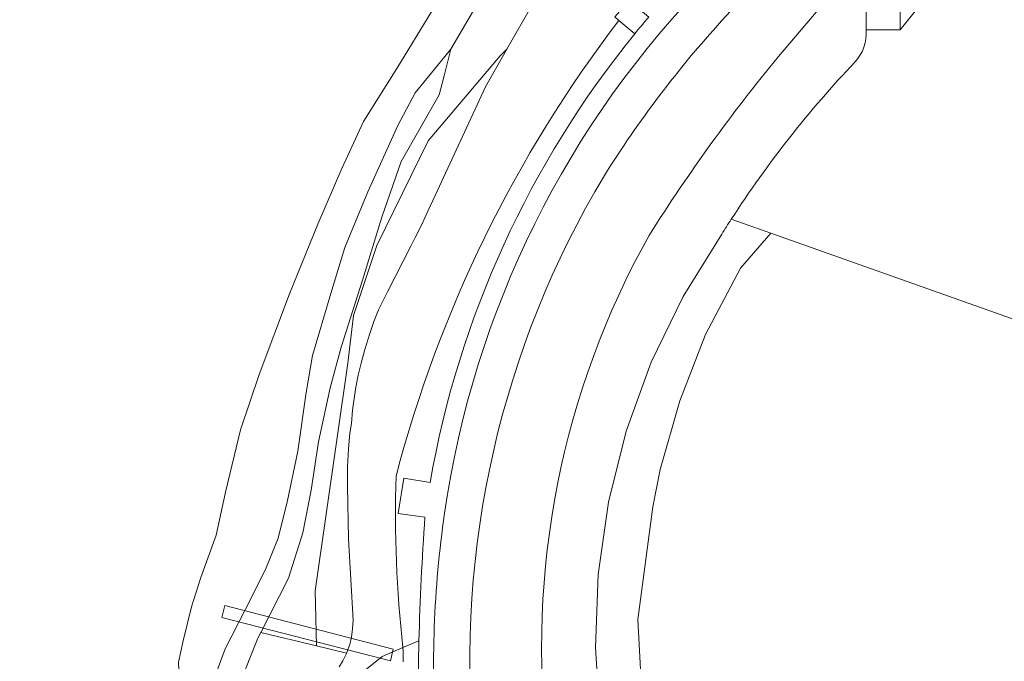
# Model space of a CAD drawing. Extents: x 184422 to 188298, y 343471 to 350189.
# Tile 394 of 513: x 186793 to 186884, y 349140 to 349199. Entities that reach past the tile are written whole.
import ezdxf

# ---------------------------------------------------------------- set-up
doc = ezdxf.new("R2010")
doc.units = 0
for name, color, linetype, lineweight in [('B-WA-GR-BOUWLAND-GV', 252, 'Continuous', 13), ('B-WA-GR-GRAS-GV', 252, 'Continuous', 13), ('B-WA-GR-GROENVOORZIENING-GV', 252, 'Continuous', 18), ('B-WA-GW-TALUD_KRUIN-G', 252, 'Continuous', 18), ('B-WA-KW-KUNSTWERK-GV', 252, 'Continuous', 18), ('B-WA-OG-TERREIN_CULTUURSCHEIDING-GV', 252, 'Continuous', 18), ('B-WA-OG-WATER-GV', 252, 'Continuous', 18), ('B-WA-OG-WATER_SLOOT-GV', 252, 'Continuous', 18), ('B-WA-OG-WEG-GV', 252, 'Continuous', 18), ('B-WA-VH-VERHARDING_GESLOTEN-GV', 252, 'Continuous', 18), ('B-WA-VH-VERHARDING_OPEN-GV', 252, 'Continuous', 18), ('B-WA-VH-VERHARDING_STRAATBAKSTEEN-GV', 252, 'Continuous', 18)]:
    doc.layers.add(name, color=color, linetype=linetype, lineweight=lineweight)

msp = doc.modelspace()

# ---------------------------------------------------------------- linework, layer by layer
at = {"layer": 'B-WA-GR-BOUWLAND-GV', "flags": 128}
for points in [[(186858.648, 349180.99), (186862.302, 349179.695), (186899.956, 349166.347), (186900.211, 349166.223), (186900.285, 349166.197), (186905.164, 349163.069), (186909.71, 349172.909), (186905.638, 349174.627), (186909.954, 349186.66), (186903.712, 349188.811), (186909.47, 349205.069), (186888.988, 349211.651), (186883.53, 349213.453)], [(186858.648, 349180.99), (186862.302, 349179.695), (186899.956, 349166.347), (186900.211, 349166.223), (186900.285, 349166.197), (186905.164, 349163.069), (186909.71, 349172.909), (186905.638, 349174.627), (186909.954, 349186.66), (186903.712, 349188.811), (186909.47, 349205.069), (186888.988, 349211.651), (186883.53, 349213.453)], [(186858.648, 349180.99), (186862.302, 349179.695), (186899.956, 349166.347), (186900.211, 349166.223), (186900.285, 349166.197), (186905.164, 349163.069), (186909.71, 349172.909), (186905.638, 349174.627), (186909.954, 349186.66), (186903.712, 349188.811), (186909.47, 349205.069), (186888.988, 349211.651), (186883.53, 349213.453)], [(186883.496, 349210.039), (186874.224, 349198.472), (186871.094, 349198.47)], [(186883.496, 349210.039), (186874.224, 349198.472), (186871.094, 349198.47)], [(186883.496, 349210.039), (186874.224, 349198.472), (186871.094, 349198.47)]]:
    msp.add_lwpolyline(points, dxfattribs=at)
at = {"layer": 'B-WA-GR-BOUWLAND-GV'}
for points in [[(186871.094, 349198.47, -0.214628), (186870.071, 349195.52)], [(186871.094, 349198.47, -0.214628), (186870.071, 349195.52)], [(186871.094, 349198.47, -0.214628), (186870.071, 349195.52)], [(186870.071, 349195.52, 0.045893), (186858.648, 349180.99)], [(186870.071, 349195.52, 0.045893), (186858.648, 349180.99)], [(186870.071, 349195.52, 0.045893), (186858.648, 349180.99)]]:
    msp.add_lwpolyline(points, format="xyb", dxfattribs=at)
at = {"layer": 'B-WA-GR-GRAS-GV', "flags": 128}
for points in [[(186874.893, 349208.58), (186874.181, 349208.598), (186874.224, 349198.472), (186883.496, 349210.039)], [(186874.893, 349208.58), (186874.181, 349208.598), (186874.224, 349198.472), (186883.496, 349210.039)], [(186874.893, 349208.58), (186874.181, 349208.598), (186874.224, 349198.472), (186883.496, 349210.039)], [(186871.094, 349198.47), (186871.202, 349208.675), (186870.866, 349208.684), (186869.966, 349204.249), (186863.017, 349196.024)], [(186871.094, 349198.47), (186871.202, 349208.675), (186870.866, 349208.684), (186869.966, 349204.249), (186863.017, 349196.024)], [(186871.094, 349198.47), (186871.202, 349208.675), (186870.866, 349208.684), (186869.966, 349204.249), (186863.017, 349196.024)], [(186834.867, 349200.257), (186832.77, 349196.685), (186832.188, 349194.372), (186831.681, 349192.477), (186828.185, 349186.336), (186826.384, 349181.185), (186824.625, 349175.356), (186822.654, 349169.188), (186821.627, 349165.433), (186820.562, 349160.428), (186819.867, 349155.963), (186819.097, 349152.03), (186817.8, 349147.829), (186815.235, 349142.823), (186820.373, 349141.585), (186820.256, 349146.678), (186823.274, 349167.715), (186823.791, 349172.111), (186825.946, 349178.578), (186830.688, 349188.234), (186837.327, 349196.079), (186837.928, 349196.685), (186840.356, 349200.943)], [(186834.867, 349200.257), (186832.77, 349196.685), (186832.188, 349194.372), (186831.681, 349192.477), (186828.185, 349186.336), (186826.384, 349181.185), (186824.625, 349175.356), (186822.654, 349169.188), (186821.627, 349165.433), (186820.562, 349160.428), (186819.867, 349155.963), (186819.097, 349152.03), (186817.8, 349147.829), (186815.235, 349142.823), (186820.373, 349141.585), (186820.256, 349146.678), (186823.274, 349167.715), (186823.791, 349172.111), (186825.946, 349178.578), (186830.688, 349188.234), (186837.327, 349196.079), (186837.928, 349196.685), (186840.356, 349200.943)], [(186834.867, 349200.257), (186832.77, 349196.685), (186832.188, 349194.372), (186831.681, 349192.477), (186828.185, 349186.336), (186826.384, 349181.185), (186824.625, 349175.356), (186822.654, 349169.188), (186821.627, 349165.433), (186820.562, 349160.428), (186819.867, 349155.963), (186819.097, 349152.03), (186817.8, 349147.829), (186815.235, 349142.823), (186820.373, 349141.585), (186820.256, 349146.678), (186823.274, 349167.715), (186823.791, 349172.111), (186825.946, 349178.578), (186830.688, 349188.234), (186837.327, 349196.079), (186837.928, 349196.685), (186840.356, 349200.943)], [(186840.356, 349200.943), (186837.928, 349196.685), (186835.969, 349193.234), (186831.324, 349183.19), (186830.657, 349181.728), (186830.106, 349180.505), (186829.486, 349179.313), (186829.064, 349178.519), (186826.926, 349174.296), (186826.09, 349172.626), (186825.653, 349171.547), (186825.278, 349170.444), (186824.82, 349168.949), (186824.485, 349167.706), (186824.22, 349166.589), (186824.008, 349165.486), (186823.704, 349163.346), (186823.587, 349162.142), (186823.459, 349161.242), (186823.336, 349159.785), (186823.243, 349158.128), (186823.231, 349156.335), (186823.329, 349151.476), (186823.75, 349143.97), (186823.68, 349143.173), (186823.588, 349142.392), (186823.441, 349141.714), (186823.134, 349140.92), (186823.124, 349140.894), (186822.788, 349140.197), (186822.457, 349139.655)], [(186840.356, 349200.943), (186837.928, 349196.685), (186835.969, 349193.234), (186831.324, 349183.19), (186830.657, 349181.728), (186830.106, 349180.505), (186829.486, 349179.313), (186829.064, 349178.519), (186826.926, 349174.296), (186826.09, 349172.626), (186825.653, 349171.547), (186825.278, 349170.444), (186824.82, 349168.949), (186824.485, 349167.706), (186824.22, 349166.589), (186824.008, 349165.486), (186823.704, 349163.346), (186823.587, 349162.142), (186823.459, 349161.242), (186823.336, 349159.785), (186823.243, 349158.128), (186823.231, 349156.335), (186823.329, 349151.476), (186823.75, 349143.97), (186823.68, 349143.173), (186823.588, 349142.392), (186823.441, 349141.714), (186823.134, 349140.92), (186823.124, 349140.894), (186822.788, 349140.197), (186822.457, 349139.655)], [(186840.356, 349200.943), (186837.928, 349196.685), (186835.969, 349193.234), (186831.324, 349183.19), (186830.657, 349181.728), (186830.106, 349180.505), (186829.486, 349179.313), (186829.064, 349178.519), (186826.926, 349174.296), (186826.09, 349172.626), (186825.653, 349171.547), (186825.278, 349170.444), (186824.82, 349168.949), (186824.485, 349167.706), (186824.22, 349166.589), (186824.008, 349165.486), (186823.704, 349163.346), (186823.587, 349162.142), (186823.459, 349161.242), (186823.336, 349159.785), (186823.243, 349158.128), (186823.231, 349156.335), (186823.329, 349151.476), (186823.75, 349143.97), (186823.68, 349143.173), (186823.588, 349142.392), (186823.441, 349141.714), (186823.134, 349140.92), (186823.124, 349140.894), (186822.788, 349140.197), (186822.457, 349139.655)], [(186848.279, 349199.345), (186847.913, 349199.685)], [(186848.279, 349199.345), (186847.913, 349199.685)], [(186848.279, 349199.345), (186847.913, 349199.685)], [(186842.508, 349121.463), (186847.598, 349121.801), (186846.548, 349134.673), (186846.109, 349141.419), (186846.368, 349148.174), (186847.321, 349154.867), (186848.959, 349161.426), (186851.265, 349167.781), (186854.213, 349173.865), (186857.772, 349179.612)], [(186842.508, 349121.463), (186847.598, 349121.801), (186846.548, 349134.673), (186846.109, 349141.419), (186846.368, 349148.174), (186847.321, 349154.867), (186848.959, 349161.426), (186851.265, 349167.781), (186854.213, 349173.865), (186857.772, 349179.612)], [(186842.508, 349121.463), (186847.598, 349121.801), (186846.548, 349134.673), (186846.109, 349141.419), (186846.368, 349148.174), (186847.321, 349154.867), (186848.959, 349161.426), (186851.265, 349167.781), (186854.213, 349173.865), (186857.772, 349179.612)], [(186905.248, 349096.01), (186906.275, 349105.916), (186906.448, 349107.579), (186910.13, 349112.585), (186922.277, 349153.821), (186910.445, 349159.683), (186905.164, 349163.069), (186900.285, 349166.197), (186900.211, 349166.223), (186899.956, 349166.347), (186862.302, 349179.695), (186859.516, 349176.479), (186856.26, 349170.347), (186853.912, 349164.228), (186852.079, 349157.886), (186851.406, 349154.441), (186850.018, 349144.019), (186851.008, 349125.595), (186852.798, 349105.239), (186854.612, 349087.393)], [(186905.248, 349096.01), (186906.275, 349105.916), (186906.448, 349107.579), (186910.13, 349112.585), (186922.277, 349153.821), (186910.445, 349159.683), (186905.164, 349163.069), (186900.285, 349166.197), (186900.211, 349166.223), (186899.956, 349166.347), (186862.302, 349179.695), (186859.516, 349176.479), (186856.26, 349170.347), (186853.912, 349164.228), (186852.079, 349157.886), (186851.406, 349154.441), (186850.018, 349144.019), (186851.008, 349125.595), (186852.798, 349105.239), (186854.612, 349087.393)], [(186905.248, 349096.01), (186906.275, 349105.916), (186906.448, 349107.579), (186910.13, 349112.585), (186922.277, 349153.821), (186910.445, 349159.683), (186905.164, 349163.069), (186900.285, 349166.197), (186900.211, 349166.223), (186899.956, 349166.347), (186862.302, 349179.695), (186859.516, 349176.479), (186856.26, 349170.347), (186853.912, 349164.228), (186852.079, 349157.886), (186851.406, 349154.441), (186850.018, 349144.019), (186851.008, 349125.595), (186852.798, 349105.239), (186854.612, 349087.393)], [(186822.698, 349137.622), (186826.441, 349140.608), (186828.351, 349141.447)], [(186822.698, 349137.622), (186826.441, 349140.608), (186828.351, 349141.447)], [(186822.698, 349137.622), (186826.441, 349140.608), (186828.351, 349141.447)]]:
    msp.add_lwpolyline(points, dxfattribs=at)
at = {"layer": 'B-WA-GR-GRAS-GV'}
for points in [[(186827.723, 349157.274, -0.099611), (186848.279, 349199.345)], [(186827.723, 349157.274, -0.099611), (186848.279, 349199.345)], [(186827.723, 349157.274, -0.099611), (186848.279, 349199.345)], [(186870.071, 349195.52, 0.214628), (186871.094, 349198.47)], [(186870.071, 349195.52, 0.214628), (186871.094, 349198.47)], [(186870.071, 349195.52, 0.214628), (186871.094, 349198.47)], [(186863.017, 349196.024, 0.032164), (186851.066, 349179.496)], [(186863.017, 349196.024, 0.032164), (186851.066, 349179.496)], [(186863.017, 349196.024, 0.032164), (186851.066, 349179.496)], [(186858.648, 349180.99, -0.045893), (186870.071, 349195.52)], [(186858.648, 349180.99, -0.045893), (186870.071, 349195.52)], [(186858.648, 349180.99, -0.045893), (186870.071, 349195.52)], [(186857.772, 349179.612, -0.004415), (186858.648, 349180.99)], [(186857.772, 349179.612, -0.004415), (186858.648, 349180.99)], [(186857.772, 349179.612, -0.004415), (186858.648, 349180.99)], [(186851.066, 349179.496, 0.158787), (186841.705, 349132.058)], [(186851.066, 349179.496, 0.158787), (186841.705, 349132.058)], [(186851.066, 349179.496, 0.158787), (186841.705, 349132.058)], [(186828.351, 349141.447, -0.036661), (186827.723, 349157.274)], [(186828.351, 349141.447, -0.036661), (186827.723, 349157.274)], [(186828.351, 349141.447, -0.036661), (186827.723, 349157.274)]]:
    msp.add_lwpolyline(points, format="xyb", dxfattribs=at)
at = {"layer": 'B-WA-GR-GROENVOORZIENING-GV', "flags": 128}
for points in [[(186859.655, 349030.342), (186859.61, 349025.531), (186856.367, 349008.089), (186860.264, 349006.169), (186863.967, 349030.51), (186859.956, 349049.086), (186855.999, 349076.404), (186854.612, 349087.393), (186852.798, 349105.239), (186851.008, 349125.595), (186850.018, 349144.019), (186851.406, 349154.441), (186852.079, 349157.886), (186853.912, 349164.228), (186856.26, 349170.347), (186859.516, 349176.479), (186862.302, 349179.695), (186858.648, 349180.99)], [(186859.655, 349030.342), (186859.61, 349025.531), (186856.367, 349008.089), (186860.264, 349006.169), (186863.967, 349030.51), (186859.956, 349049.086), (186855.999, 349076.404), (186854.612, 349087.393), (186852.798, 349105.239), (186851.008, 349125.595), (186850.018, 349144.019), (186851.406, 349154.441), (186852.079, 349157.886), (186853.912, 349164.228), (186856.26, 349170.347), (186859.516, 349176.479), (186862.302, 349179.695), (186858.648, 349180.99)], [(186859.655, 349030.342), (186859.61, 349025.531), (186856.367, 349008.089), (186860.264, 349006.169), (186863.967, 349030.51), (186859.956, 349049.086), (186855.999, 349076.404), (186854.612, 349087.393), (186852.798, 349105.239), (186851.008, 349125.595), (186850.018, 349144.019), (186851.406, 349154.441), (186852.079, 349157.886), (186853.912, 349164.228), (186856.26, 349170.347), (186859.516, 349176.479), (186862.302, 349179.695), (186858.648, 349180.99)], [(186857.772, 349179.612), (186854.213, 349173.865), (186851.265, 349167.781), (186848.959, 349161.426), (186847.321, 349154.867), (186846.368, 349148.174), (186846.109, 349141.419), (186846.548, 349134.673)], [(186857.772, 349179.612), (186854.213, 349173.865), (186851.265, 349167.781), (186848.959, 349161.426), (186847.321, 349154.867), (186846.368, 349148.174), (186846.109, 349141.419), (186846.548, 349134.673)], [(186857.772, 349179.612), (186854.213, 349173.865), (186851.265, 349167.781), (186848.959, 349161.426), (186847.321, 349154.867), (186846.368, 349148.174), (186846.109, 349141.419), (186846.548, 349134.673)], [(186822.457, 349139.655), (186822.788, 349140.197), (186823.124, 349140.894), (186823.134, 349140.92), (186820.373, 349141.585), (186815.235, 349142.823), (186814.96, 349142.287), (186813.195, 349137.903)], [(186822.457, 349139.655), (186822.788, 349140.197), (186823.124, 349140.894), (186823.134, 349140.92), (186820.373, 349141.585), (186815.235, 349142.823), (186814.96, 349142.287), (186813.195, 349137.903)], [(186822.457, 349139.655), (186822.788, 349140.197), (186823.124, 349140.894), (186823.134, 349140.92), (186820.373, 349141.585), (186815.235, 349142.823), (186814.96, 349142.287), (186813.195, 349137.903)], [(186828.364, 349140.129), (186828.36, 349141.149), (186828.351, 349141.447), (186826.441, 349140.608), (186822.698, 349137.622)], [(186828.364, 349140.129), (186828.36, 349141.149), (186828.351, 349141.447), (186826.441, 349140.608), (186822.698, 349137.622)], [(186828.364, 349140.129), (186828.36, 349141.149), (186828.351, 349141.447), (186826.441, 349140.608), (186822.698, 349137.622)]]:
    msp.add_lwpolyline(points, dxfattribs=at)
at = {"layer": 'B-WA-GR-GROENVOORZIENING-GV'}
msp.add_lwpolyline([(186858.648, 349180.99, 0.004415), (186857.772, 349179.612)], format="xyb", dxfattribs=at)
msp.add_lwpolyline([(186858.648, 349180.99, 0.004415), (186857.772, 349179.612)], format="xyb", dxfattribs=at)
msp.add_lwpolyline([(186858.648, 349180.99, 0.004415), (186857.772, 349179.612)], format="xyb", dxfattribs=at)
at = {"layer": 'B-WA-GW-TALUD_KRUIN-G', "flags": 128}
for points in [[(186832.77, 349196.685), (186834.867, 349200.257), (186836.92, 349203.485), (186838.213, 349205.656), (186840.217, 349208.52), (186842.959, 349211.337), (186844.718, 349213.079), (186845.948, 349214.942), (186846.507, 349216.676), (186846.743, 349217.768), (186846.984, 349218.525), (186847.526, 349219.184), (186847.554, 349219.218), (186847.624, 349219.303)], [(186832.77, 349196.685), (186834.867, 349200.257), (186836.92, 349203.485), (186838.213, 349205.656), (186840.217, 349208.52), (186842.959, 349211.337), (186844.718, 349213.079), (186845.948, 349214.942), (186846.507, 349216.676), (186846.743, 349217.768), (186846.984, 349218.525), (186847.526, 349219.184), (186847.554, 349219.218), (186847.624, 349219.303)], [(186832.77, 349196.685), (186834.867, 349200.257), (186836.92, 349203.485), (186838.213, 349205.656), (186840.217, 349208.52), (186842.959, 349211.337), (186844.718, 349213.079), (186845.948, 349214.942), (186846.507, 349216.676), (186846.743, 349217.768), (186846.984, 349218.525), (186847.526, 349219.184), (186847.554, 349219.218), (186847.624, 349219.303)], [(186870.866, 349208.684), (186869.966, 349204.249), (186863.017, 349196.024)], [(186870.866, 349208.684), (186869.966, 349204.249), (186863.017, 349196.024)], [(186870.866, 349208.684), (186869.966, 349204.249), (186863.017, 349196.024)], [(186837.928, 349196.685), (186835.969, 349193.234), (186831.324, 349183.19), (186830.657, 349181.728), (186830.106, 349180.505), (186829.486, 349179.313), (186829.064, 349178.519), (186826.926, 349174.296), (186826.09, 349172.626), (186825.653, 349171.547), (186825.278, 349170.444), (186824.82, 349168.949), (186824.485, 349167.706), (186824.22, 349166.589), (186824.008, 349165.486), (186823.704, 349163.346), (186823.587, 349162.142), (186823.459, 349161.242), (186823.336, 349159.785), (186823.243, 349158.128), (186823.231, 349156.335), (186823.329, 349151.476), (186823.75, 349143.97), (186823.68, 349143.173), (186823.588, 349142.392), (186823.441, 349141.714), (186823.134, 349140.92)], [(186837.928, 349196.685), (186835.969, 349193.234), (186831.324, 349183.19), (186830.657, 349181.728), (186830.106, 349180.505), (186829.486, 349179.313), (186829.064, 349178.519), (186826.926, 349174.296), (186826.09, 349172.626), (186825.653, 349171.547), (186825.278, 349170.444), (186824.82, 349168.949), (186824.485, 349167.706), (186824.22, 349166.589), (186824.008, 349165.486), (186823.704, 349163.346), (186823.587, 349162.142), (186823.459, 349161.242), (186823.336, 349159.785), (186823.243, 349158.128), (186823.231, 349156.335), (186823.329, 349151.476), (186823.75, 349143.97), (186823.68, 349143.173), (186823.588, 349142.392), (186823.441, 349141.714), (186823.134, 349140.92)], [(186837.928, 349196.685), (186835.969, 349193.234), (186831.324, 349183.19), (186830.657, 349181.728), (186830.106, 349180.505), (186829.486, 349179.313), (186829.064, 349178.519), (186826.926, 349174.296), (186826.09, 349172.626), (186825.653, 349171.547), (186825.278, 349170.444), (186824.82, 349168.949), (186824.485, 349167.706), (186824.22, 349166.589), (186824.008, 349165.486), (186823.704, 349163.346), (186823.587, 349162.142), (186823.459, 349161.242), (186823.336, 349159.785), (186823.243, 349158.128), (186823.231, 349156.335), (186823.329, 349151.476), (186823.75, 349143.97), (186823.68, 349143.173), (186823.588, 349142.392), (186823.441, 349141.714), (186823.134, 349140.92)]]:
    msp.add_lwpolyline(points, dxfattribs=at)
at = {"layer": 'B-WA-GW-TALUD_KRUIN-G'}
for points in [[(186863.017, 349196.024, 0.032164), (186851.066, 349179.496)], [(186863.017, 349196.024, 0.032164), (186851.066, 349179.496)], [(186863.017, 349196.024, 0.032164), (186851.066, 349179.496)], [(186851.066, 349179.496, 0.158787), (186841.705, 349132.058)], [(186851.066, 349179.496, 0.158787), (186841.705, 349132.058)], [(186851.066, 349179.496, 0.158787), (186841.705, 349132.058)]]:
    msp.add_lwpolyline(points, format="xyb", dxfattribs=at)
at = {"layer": 'B-WA-KW-KUNSTWERK-GV', "flags": 128}
msp.add_lwpolyline([(186827.455, 349141.301), (186811.912, 349145.306), (186811.631, 349144.214), (186827.213, 349140.199)], close=True, dxfattribs=at)
msp.add_lwpolyline([(186827.455, 349141.301), (186811.912, 349145.306), (186811.631, 349144.214), (186827.213, 349140.199)], close=True, dxfattribs=at)
msp.add_lwpolyline([(186827.455, 349141.301), (186811.912, 349145.306), (186811.631, 349144.214), (186827.213, 349140.199)], close=True, dxfattribs=at)
at = {"layer": 'B-WA-OG-TERREIN_CULTUURSCHEIDING-GV', "flags": 128}
msp.add_lwpolyline([(186823.274, 349167.715), (186820.256, 349146.678), (186820.373, 349141.585), (186823.134, 349140.92), (186823.441, 349141.714), (186823.588, 349142.392), (186823.68, 349143.173), (186823.75, 349143.97), (186823.329, 349151.476), (186823.231, 349156.335), (186823.243, 349158.128), (186823.336, 349159.785), (186823.459, 349161.242), (186823.587, 349162.142), (186823.704, 349163.346), (186824.008, 349165.486), (186824.22, 349166.589), (186824.485, 349167.706), (186824.82, 349168.949), (186825.278, 349170.444), (186825.653, 349171.547), (186826.09, 349172.626), (186826.926, 349174.296), (186829.064, 349178.519), (186829.486, 349179.313), (186830.106, 349180.505), (186830.657, 349181.728), (186831.324, 349183.19), (186835.969, 349193.234), (186837.928, 349196.685), (186837.327, 349196.079), (186830.688, 349188.234), (186825.946, 349178.578), (186823.791, 349172.111)], close=True, dxfattribs=at)
msp.add_lwpolyline([(186823.274, 349167.715), (186820.256, 349146.678), (186820.373, 349141.585), (186823.134, 349140.92), (186823.441, 349141.714), (186823.588, 349142.392), (186823.68, 349143.173), (186823.75, 349143.97), (186823.329, 349151.476), (186823.231, 349156.335), (186823.243, 349158.128), (186823.336, 349159.785), (186823.459, 349161.242), (186823.587, 349162.142), (186823.704, 349163.346), (186824.008, 349165.486), (186824.22, 349166.589), (186824.485, 349167.706), (186824.82, 349168.949), (186825.278, 349170.444), (186825.653, 349171.547), (186826.09, 349172.626), (186826.926, 349174.296), (186829.064, 349178.519), (186829.486, 349179.313), (186830.106, 349180.505), (186830.657, 349181.728), (186831.324, 349183.19), (186835.969, 349193.234), (186837.928, 349196.685), (186837.327, 349196.079), (186830.688, 349188.234), (186825.946, 349178.578), (186823.791, 349172.111)], close=True, dxfattribs=at)
msp.add_lwpolyline([(186823.274, 349167.715), (186820.256, 349146.678), (186820.373, 349141.585), (186823.134, 349140.92), (186823.441, 349141.714), (186823.588, 349142.392), (186823.68, 349143.173), (186823.75, 349143.97), (186823.329, 349151.476), (186823.231, 349156.335), (186823.243, 349158.128), (186823.336, 349159.785), (186823.459, 349161.242), (186823.587, 349162.142), (186823.704, 349163.346), (186824.008, 349165.486), (186824.22, 349166.589), (186824.485, 349167.706), (186824.82, 349168.949), (186825.278, 349170.444), (186825.653, 349171.547), (186826.09, 349172.626), (186826.926, 349174.296), (186829.064, 349178.519), (186829.486, 349179.313), (186830.106, 349180.505), (186830.657, 349181.728), (186831.324, 349183.19), (186835.969, 349193.234), (186837.928, 349196.685), (186837.327, 349196.079), (186830.688, 349188.234), (186825.946, 349178.578), (186823.791, 349172.111)], close=True, dxfattribs=at)
at = {"layer": 'B-WA-OG-WATER-GV', "flags": 128}
msp.add_lwpolyline([(186790.708, 349105.175), (186793.006, 349106.062), (186794.92, 349107.837), (186796.522, 349110.245), (186800.161, 349114.262), (186803.07, 349118.009), (186805.05, 349122.149), (186806.795, 349126.785), (186807.577, 349131.152), (186807.833, 349135.114), (186807.632, 349140.077), (186808.061, 349142.048), (186808.837, 349145.196), (186809.679, 349147.902), (186811.124, 349151.806), (186811.966, 349155.78), (186813.352, 349161.544), (186815.079, 349166.666), (186817.888, 349174.089), (186820.487, 349180.548), (186822.722, 349185.676), (186824.708, 349190.031), (186827.786, 349194.898), (186831.017, 349200.209)], dxfattribs=at)
msp.add_lwpolyline([(186790.708, 349105.175), (186793.006, 349106.062), (186794.92, 349107.837), (186796.522, 349110.245), (186800.161, 349114.262), (186803.07, 349118.009), (186805.05, 349122.149), (186806.795, 349126.785), (186807.577, 349131.152), (186807.833, 349135.114), (186807.632, 349140.077), (186808.061, 349142.048), (186808.837, 349145.196), (186809.679, 349147.902), (186811.124, 349151.806), (186811.966, 349155.78), (186813.352, 349161.544), (186815.079, 349166.666), (186817.888, 349174.089), (186820.487, 349180.548), (186822.722, 349185.676), (186824.708, 349190.031), (186827.786, 349194.898), (186831.017, 349200.209)], dxfattribs=at)
msp.add_lwpolyline([(186790.708, 349105.175), (186793.006, 349106.062), (186794.92, 349107.837), (186796.522, 349110.245), (186800.161, 349114.262), (186803.07, 349118.009), (186805.05, 349122.149), (186806.795, 349126.785), (186807.577, 349131.152), (186807.833, 349135.114), (186807.632, 349140.077), (186808.061, 349142.048), (186808.837, 349145.196), (186809.679, 349147.902), (186811.124, 349151.806), (186811.966, 349155.78), (186813.352, 349161.544), (186815.079, 349166.666), (186817.888, 349174.089), (186820.487, 349180.548), (186822.722, 349185.676), (186824.708, 349190.031), (186827.786, 349194.898), (186831.017, 349200.209)], dxfattribs=at)
at = {"layer": 'B-WA-OG-WATER_SLOOT-GV', "flags": 128}
msp.add_lwpolyline([(186813.195, 349137.903), (186814.96, 349142.287), (186815.235, 349142.823), (186817.8, 349147.829), (186819.097, 349152.03), (186819.867, 349155.963), (186820.562, 349160.428), (186821.627, 349165.433), (186822.654, 349169.188), (186824.625, 349175.356), (186826.384, 349181.185), (186828.185, 349186.336), (186831.681, 349192.477), (186832.188, 349194.372), (186832.77, 349196.685), (186829.47, 349192.666), (186827.89, 349189.641), (186825.116, 349183.538), (186822.987, 349178.369), (186821.704, 349174.138), (186819.989, 349168.405), (186819.402, 349165), (186818.636, 349159.584), (186817.695, 349155.007), (186816.834, 349151.529), (186815.677, 349148.655), (186813.82, 349144.994), (186811.926, 349141.304), (186811.095, 349139.067)], dxfattribs=at)
msp.add_lwpolyline([(186813.195, 349137.903), (186814.96, 349142.287), (186815.235, 349142.823), (186817.8, 349147.829), (186819.097, 349152.03), (186819.867, 349155.963), (186820.562, 349160.428), (186821.627, 349165.433), (186822.654, 349169.188), (186824.625, 349175.356), (186826.384, 349181.185), (186828.185, 349186.336), (186831.681, 349192.477), (186832.188, 349194.372), (186832.77, 349196.685), (186829.47, 349192.666), (186827.89, 349189.641), (186825.116, 349183.538), (186822.987, 349178.369), (186821.704, 349174.138), (186819.989, 349168.405), (186819.402, 349165), (186818.636, 349159.584), (186817.695, 349155.007), (186816.834, 349151.529), (186815.677, 349148.655), (186813.82, 349144.994), (186811.926, 349141.304), (186811.095, 349139.067)], dxfattribs=at)
msp.add_lwpolyline([(186813.195, 349137.903), (186814.96, 349142.287), (186815.235, 349142.823), (186817.8, 349147.829), (186819.097, 349152.03), (186819.867, 349155.963), (186820.562, 349160.428), (186821.627, 349165.433), (186822.654, 349169.188), (186824.625, 349175.356), (186826.384, 349181.185), (186828.185, 349186.336), (186831.681, 349192.477), (186832.188, 349194.372), (186832.77, 349196.685), (186829.47, 349192.666), (186827.89, 349189.641), (186825.116, 349183.538), (186822.987, 349178.369), (186821.704, 349174.138), (186819.989, 349168.405), (186819.402, 349165), (186818.636, 349159.584), (186817.695, 349155.007), (186816.834, 349151.529), (186815.677, 349148.655), (186813.82, 349144.994), (186811.926, 349141.304), (186811.095, 349139.067)], dxfattribs=at)
at = {"layer": 'B-WA-OG-WEG-GV', "flags": 128}
for points in [[(186863.017, 349196.024), (186869.966, 349204.249), (186870.866, 349208.684), (186871.202, 349208.675), (186871.205, 349208.968), (186871.244, 349210.832), (186868.52, 349210.88), (186857.749, 349199.303)], [(186863.017, 349196.024), (186869.966, 349204.249), (186870.866, 349208.684), (186871.202, 349208.675), (186871.205, 349208.968), (186871.244, 349210.832), (186868.52, 349210.88), (186857.749, 349199.303)], [(186863.017, 349196.024), (186869.966, 349204.249), (186870.866, 349208.684), (186871.202, 349208.675), (186871.205, 349208.968), (186871.244, 349210.832), (186868.52, 349210.88), (186857.749, 349199.303)], [(186849.747, 349198.123), (186848.279, 349199.345)], [(186849.747, 349198.123), (186848.279, 349199.345)], [(186849.747, 349198.123), (186848.279, 349199.345)], [(186830.378, 349153.479), (186827.914, 349153.809), (186828.435, 349157.068), (186830.856, 349156.688)], [(186830.378, 349153.479), (186827.914, 349153.809), (186828.435, 349157.068), (186830.856, 349156.688)], [(186830.378, 349153.479), (186827.914, 349153.809), (186828.435, 349157.068), (186830.856, 349156.688)], [(186828.351, 349141.447), (186829.826, 349142.057)], [(186828.351, 349141.447), (186829.826, 349142.057)], [(186828.351, 349141.447), (186829.826, 349142.057)]]:
    msp.add_lwpolyline(points, dxfattribs=at)
at = {"layer": 'B-WA-OG-WEG-GV'}
for points in [[(186848.279, 349199.345, 0.099611), (186827.723, 349157.274)], [(186848.279, 349199.345, 0.099611), (186827.723, 349157.274)], [(186848.279, 349199.345, 0.099611), (186827.723, 349157.274)], [(186857.749, 349199.303, 0.044711), (186846.936, 349185.025)], [(186857.749, 349199.303, 0.044711), (186846.936, 349185.025)], [(186857.749, 349199.303, 0.044711), (186846.936, 349185.025)], [(186830.856, 349156.688, -0.128151), (186849.747, 349198.123)], [(186830.856, 349156.688, -0.128151), (186849.747, 349198.123)], [(186830.856, 349156.688, -0.128151), (186849.747, 349198.123)], [(186851.066, 349179.496, -0.032164), (186863.017, 349196.024)], [(186851.066, 349179.496, -0.032164), (186863.017, 349196.024)], [(186851.066, 349179.496, -0.032164), (186863.017, 349196.024)], [(186846.936, 349185.025, 0.159639), (186834.89, 349132.135)], [(186846.936, 349185.025, 0.159639), (186834.89, 349132.135)], [(186846.936, 349185.025, 0.159639), (186834.89, 349132.135)], [(186841.705, 349132.058, -0.158787), (186851.066, 349179.496)], [(186841.705, 349132.058, -0.158787), (186851.066, 349179.496)], [(186841.705, 349132.058, -0.158787), (186851.066, 349179.496)], [(186827.723, 349157.274, 0.036661), (186828.351, 349141.447)], [(186827.723, 349157.274, 0.036661), (186828.351, 349141.447)], [(186827.723, 349157.274, 0.036661), (186828.351, 349141.447)], [(186829.826, 349142.057, -0.011389), (186830.378, 349153.479)], [(186829.826, 349142.057, -0.011389), (186830.378, 349153.479)], [(186829.826, 349142.057, -0.011389), (186830.378, 349153.479)]]:
    msp.add_lwpolyline(points, format="xyb", dxfattribs=at)
at = {"layer": 'B-WA-VH-VERHARDING_GESLOTEN-GV', "flags": 128}
msp.add_lwpolyline([(186857.749, 349199.303), (186868.52, 349210.88), (186874.343, 349217.112), (186880.104, 349223.26), (186889.91, 349233.723), (186887.4, 349236.044), (186856.766, 349203.342)], dxfattribs=at)
msp.add_lwpolyline([(186857.749, 349199.303), (186868.52, 349210.88), (186874.343, 349217.112), (186880.104, 349223.26), (186889.91, 349233.723), (186887.4, 349236.044), (186856.766, 349203.342)], dxfattribs=at)
msp.add_lwpolyline([(186857.749, 349199.303), (186868.52, 349210.88), (186874.343, 349217.112), (186880.104, 349223.26), (186889.91, 349233.723), (186887.4, 349236.044), (186856.766, 349203.342)], dxfattribs=at)
at = {"layer": 'B-WA-VH-VERHARDING_GESLOTEN-GV'}
for points in [[(186856.766, 349203.342, 0.160463), (186832.19, 349153.837)], [(186856.766, 349203.342, 0.160463), (186832.19, 349153.837)], [(186856.766, 349203.342, 0.160463), (186832.19, 349153.837)], [(186846.936, 349185.025, -0.044711), (186857.749, 349199.303)], [(186846.936, 349185.025, -0.044711), (186857.749, 349199.303)], [(186846.936, 349185.025, -0.044711), (186857.749, 349199.303)], [(186834.89, 349132.135, -0.159639), (186846.936, 349185.025)], [(186834.89, 349132.135, -0.159639), (186846.936, 349185.025)], [(186834.89, 349132.135, -0.159639), (186846.936, 349185.025)], [(186832.19, 349153.837, 0.05394), (186831.426, 349132.813)], [(186832.19, 349153.837, 0.05394), (186831.426, 349132.813)], [(186832.19, 349153.837, 0.05394), (186831.426, 349132.813)]]:
    msp.add_lwpolyline(points, format="xyb", dxfattribs=at)
at = {"layer": 'B-WA-VH-VERHARDING_OPEN-GV', "flags": 128}
msp.add_lwpolyline([(186874.181, 349208.598), (186874.18, 349208.907), (186871.205, 349208.968), (186871.202, 349208.675), (186871.094, 349198.47), (186874.224, 349198.472)], close=True, dxfattribs=at)
msp.add_lwpolyline([(186874.181, 349208.598), (186874.18, 349208.907), (186871.205, 349208.968), (186871.202, 349208.675), (186871.094, 349198.47), (186874.224, 349198.472)], close=True, dxfattribs=at)
msp.add_lwpolyline([(186874.181, 349208.598), (186874.18, 349208.907), (186871.205, 349208.968), (186871.202, 349208.675), (186871.094, 349198.47), (186874.224, 349198.472)], close=True, dxfattribs=at)
for points in [[(186831.017, 349200.209), (186827.786, 349194.898), (186824.708, 349190.031), (186822.722, 349185.676), (186820.487, 349180.548), (186817.888, 349174.089), (186815.079, 349166.666), (186813.352, 349161.544), (186811.966, 349155.78), (186811.124, 349151.806), (186809.679, 349147.902), (186808.837, 349145.196), (186808.061, 349142.048), (186807.632, 349140.077)], [(186831.017, 349200.209), (186827.786, 349194.898), (186824.708, 349190.031), (186822.722, 349185.676), (186820.487, 349180.548), (186817.888, 349174.089), (186815.079, 349166.666), (186813.352, 349161.544), (186811.966, 349155.78), (186811.124, 349151.806), (186809.679, 349147.902), (186808.837, 349145.196), (186808.061, 349142.048), (186807.632, 349140.077)], [(186831.017, 349200.209), (186827.786, 349194.898), (186824.708, 349190.031), (186822.722, 349185.676), (186820.487, 349180.548), (186817.888, 349174.089), (186815.079, 349166.666), (186813.352, 349161.544), (186811.966, 349155.78), (186811.124, 349151.806), (186809.679, 349147.902), (186808.837, 349145.196), (186808.061, 349142.048), (186807.632, 349140.077)], [(186811.095, 349139.067), (186811.926, 349141.304), (186813.82, 349144.994), (186815.677, 349148.655), (186816.834, 349151.529), (186817.695, 349155.007), (186818.636, 349159.584), (186819.402, 349165), (186819.989, 349168.405), (186821.704, 349174.138), (186822.987, 349178.369), (186825.116, 349183.538), (186827.89, 349189.641), (186829.47, 349192.666), (186832.77, 349196.685), (186834.867, 349200.257)], [(186811.095, 349139.067), (186811.926, 349141.304), (186813.82, 349144.994), (186815.677, 349148.655), (186816.834, 349151.529), (186817.695, 349155.007), (186818.636, 349159.584), (186819.402, 349165), (186819.989, 349168.405), (186821.704, 349174.138), (186822.987, 349178.369), (186825.116, 349183.538), (186827.89, 349189.641), (186829.47, 349192.666), (186832.77, 349196.685), (186834.867, 349200.257)], [(186811.095, 349139.067), (186811.926, 349141.304), (186813.82, 349144.994), (186815.677, 349148.655), (186816.834, 349151.529), (186817.695, 349155.007), (186818.636, 349159.584), (186819.402, 349165), (186819.989, 349168.405), (186821.704, 349174.138), (186822.987, 349178.369), (186825.116, 349183.538), (186827.89, 349189.641), (186829.47, 349192.666), (186832.77, 349196.685), (186834.867, 349200.257)]]:
    msp.add_lwpolyline(points, dxfattribs=at)
at = {"layer": 'B-WA-VH-VERHARDING_STRAATBAKSTEEN-GV'}
for points in [[(186832.19, 349153.837, -0.160463), (186856.766, 349203.342)], [(186832.19, 349153.837, -0.160463), (186856.766, 349203.342)], [(186832.19, 349153.837, -0.160463), (186856.766, 349203.342)], [(186849.747, 349198.123, -0.005308), (186851.028, 349199.664)], [(186851.028, 349199.664, 0.005308), (186849.747, 349198.123)], [(186849.747, 349198.123, -0.005308), (186851.028, 349199.664)], [(186851.028, 349199.664, 0.005308), (186849.747, 349198.123)], [(186849.747, 349198.123, -0.005308), (186851.028, 349199.664)], [(186851.028, 349199.664, 0.005308), (186849.747, 349198.123)], [(186849.747, 349198.123, 0.128151), (186830.856, 349156.688)], [(186849.747, 349198.123, 0.128151), (186830.856, 349156.688)], [(186849.747, 349198.123, 0.128151), (186830.856, 349156.688)], [(186831.426, 349132.813, -0.05394), (186832.19, 349153.837)], [(186831.426, 349132.813, -0.05394), (186832.19, 349153.837)], [(186831.426, 349132.813, -0.05394), (186832.19, 349153.837)], [(186830.378, 349153.479, 0.011389), (186829.826, 349142.057)], [(186830.378, 349153.479, 0.011389), (186829.826, 349142.057)], [(186830.378, 349153.479, 0.011389), (186829.826, 349142.057)], [(186829.746, 349135.496, -0.006406), (186829.826, 349142.057)], [(186829.826, 349142.057, 0.006406), (186829.746, 349135.496)], [(186829.746, 349135.496, -0.006406), (186829.826, 349142.057)], [(186829.826, 349142.057, 0.006406), (186829.746, 349135.496)], [(186829.746, 349135.496, -0.006406), (186829.826, 349142.057)], [(186829.826, 349142.057, 0.006406), (186829.746, 349135.496)]]:
    msp.add_lwpolyline(points, format="xyb", dxfattribs=at)
at = {"layer": 'B-WA-VH-VERHARDING_STRAATBAKSTEEN-GV', "flags": 128}
for points in [[(186851.028, 349199.664), (186849.218, 349201.183), (186847.913, 349199.685), (186848.279, 349199.345), (186849.747, 349198.123)], [(186851.028, 349199.664), (186849.218, 349201.183), (186847.913, 349199.685), (186848.279, 349199.345), (186849.747, 349198.123)], [(186851.028, 349199.664), (186849.218, 349201.183), (186847.913, 349199.685), (186848.279, 349199.345), (186849.747, 349198.123)], [(186830.856, 349156.688), (186828.435, 349157.068), (186827.914, 349153.809), (186830.378, 349153.479)], [(186830.856, 349156.688), (186828.435, 349157.068), (186827.914, 349153.809), (186830.378, 349153.479)], [(186830.856, 349156.688), (186828.435, 349157.068), (186827.914, 349153.809), (186830.378, 349153.479)], [(186829.826, 349142.057), (186828.351, 349141.447), (186828.36, 349141.149), (186828.364, 349140.129)], [(186829.826, 349142.057), (186828.351, 349141.447), (186828.36, 349141.149), (186828.364, 349140.129)], [(186829.826, 349142.057), (186828.351, 349141.447), (186828.36, 349141.149), (186828.364, 349140.129)]]:
    msp.add_lwpolyline(points, dxfattribs=at)

doc.saveas('drawing.dxf')
